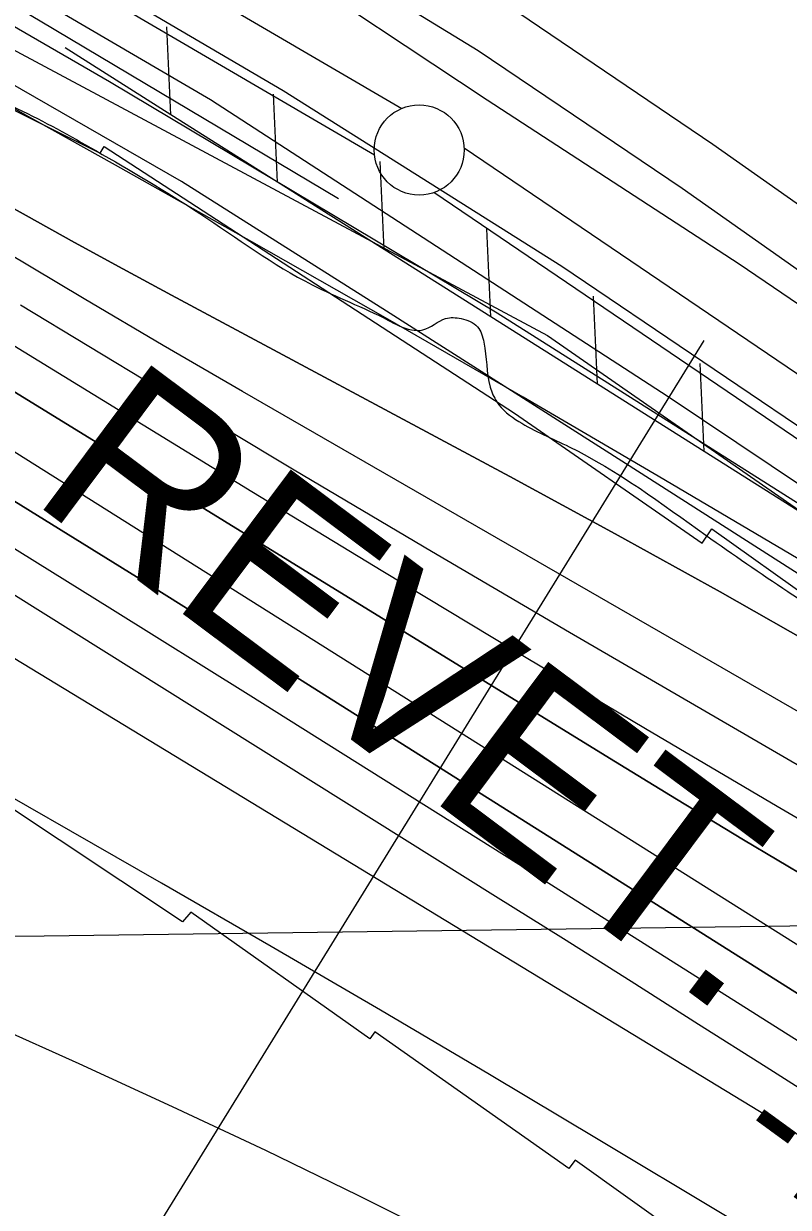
# Model space of a CAD drawing. Extents: x 3734862 to 3772949, y 391520 to 417239.
# Drawn here: x 3757552 to 3757976, y 403001 to 403658 of the extents above; entities that cross this region are included whole.
import ezdxf

# ---------------------------------------------------------------- set-up
doc = ezdxf.new("R2010")
doc.units = 0
for name, color, linetype in [('V-FLOD-BASE', 7, 'Continuous'), ('V-GRID-MAJR', 7, 'Continuous'), ('V-LEVE-TOET', 7, 'Continuous'), ('V-RIVR-EDGE', 7, 'Continuous'), ('V-RIVR-RANG', 7, 'Continuous'), ('V-ROAD-CNTR', 7, 'Continuous'), ('V-RRAP-FSHR', 7, 'Continuous'), ('V-RRAP-RVMT', 7, 'Continuous'), ('V-RRAP-RVMT-IDEN', 7, 'Continuous'), ('V-SITE-VEGE', 7, 'Continuous'), ('V-SURV-LINE', 7, 'Continuous'), ('V-TOPO-DPTH', 7, 'Continuous'), ('V-TOPO-MAJR', 7, 'Continuous'), ('V-TOPO-MINR', 7, 'Continuous'), ('V-TOPO-WATR', 7, 'Continuous')]:
    doc.layers.add(name, color=color, linetype=linetype)

msp = doc.modelspace()

# ---------------------------------------------------------------- linework, layer by layer
at = {"layer": 'V-FLOD-BASE'}
msp.add_lwpolyline([(3755509.55, 404734.01), (3755604.01, 404693.35), (3755734.75, 404640.01), (3755837.26, 404595.65), (3755993.36, 404521.43), (3756101.67, 404469.46), (3756260.16, 404391.43), (3756378.16, 404331.41), (3756548.35, 404246.91), (3756715.96, 404163.13), (3756855.99, 404094.78), (3757035.9, 404000.43), (3757156.37, 403931.97), (3757267.45, 403870.27), (3757410.85, 403787.06), (3757521.98, 403722.53), (3757695.6, 403620.6), (3757850.35, 403523.19), (3758006.8, 403417.32), (3758118.45, 403338.91), (3758244.62, 403255.11)], dxfattribs=at)
at = {"layer": 'V-GRID-MAJR'}
for points in [[(3757600.99, 397094.2), (3757521.7, 403151.11), (3757442.36, 409211.39), (3757363.03, 415271.68), (3757362.98, 415275.05)], [(3738984.82, 402913.16), (3741632.95, 402946.57), (3746929.21, 403013.98), (3752225.46, 403082.16), (3757521.7, 403151.11), (3762817.93, 403220.83), (3768114.15, 403291.31), (3770762.25, 403326.85)]]:
    msp.add_spline(points, degree=3, dxfattribs=at)
at = {"layer": 'V-LEVE-TOET'}
for points in [[(3758269.62, 403303.08), (3758155.26, 403379.07), (3758029.56, 403469.25), (3757948.78, 403524.28), (3757808.93, 403615.22), (3757687.79, 403695.71), (3757551.96, 403778.23), (3757432.09, 403846.41), (3757308.29, 403918.1), (3757157.82, 403999.58), (3756987.74, 404097.65), (3756887.44, 404151.02), (3756762.04, 404212.15), (3756587.88, 404295.22), (3756373.15, 404401.18), (3756201.51, 404486.62), (3756071.95, 404550.75), (3755936.96, 404616.06), (3755740.1, 404702.04), (3755551.42, 404777.9), (3755403.75, 404833.7)], [(3755507.48, 404708.64), (3755641.71, 404655.92), (3755849.66, 404568.09), (3755983.08, 404504.29), (3756148.73, 404422.34), (3756284.79, 404354.99), (3756499, 404249.02), (3756692.97, 404152.7), (3756857.86, 404070.73), (3757082.96, 403946.45), (3757225.16, 403867.39), (3757438.45, 403742.37), (3757655.38, 403615.62), (3757909.3, 403450.74), (3758137.52, 403297.98), (3758277.23, 403201.38)]]:
    msp.add_lwpolyline(points, dxfattribs=at)
at = {"layer": 'V-RIVR-EDGE'}
msp.add_spline([(3755702.08, 404495.32), (3755757.18, 404470.77), (3755793.3, 404451.23), (3755852.47, 404424.41), (3755881.39, 404415.75), (3755906.23, 404404.38), (3755920.22, 404395.76), (3755948.67, 404379.41), (3755958.16, 404378.93), (3755969.01, 404378), (3755990.69, 404368.45), (3756022.75, 404350.29), (3756054.82, 404336.64), (3756079.66, 404323.02), (3756103.59, 404309.39), (3756144.23, 404288.04), (3756167.69, 404268.99), (3756188.91, 404253.57), (3756231.36, 404233.11), (3756271.56, 404217.19), (3756299.11, 404203.1), (3756403.01, 404163.51), (3756460.37, 404140.31), (3756508.69, 404114.87), (3756530.82, 404103.96), (3756588.18, 404078.04), (3756639.21, 404052.15), (3756694.29, 404019.45), (3756726.8, 403998.12), (3756735.82, 403989.06), (3756740.32, 403979.55), (3756740.3, 403973.22), (3756740.74, 403967.79), (3756747.5, 403960.54), (3756759.69, 403953.73), (3756786.34, 403941.46), (3756814.34, 403929.18), (3756864.47, 403904.64), (3756889.32, 403895.98), (3756899.72, 403897.32), (3756908.33, 403901.82), (3756919.18, 403901.34), (3756933.18, 403894.07), (3756945.83, 403892.68), (3756956.23, 403893.11), (3756962.12, 403897.16), (3756970.71, 403896.69), (3756978.39, 403894.41), (3756992.41, 403894.83), (3757002.82, 403897.51), (3757019.1, 403901.54), (3757027.7, 403901.52), (3757034.02, 403901.05), (3757036.27, 403896.53), (3757036.71, 403891.1), (3757038.5, 403883.41), (3757046.62, 403874.34), (3757060.62, 403866.17), (3757076.41, 403853.92), (3757104.39, 403831.25), (3757122.44, 403816.73), (3757145.47, 403804.47), (3757165.34, 403796.73), (3757181.6, 403787.2), (3757194.24, 403777.67), (3757213.65, 403765.41), (3757229.9, 403756.33), (3757251.58, 403745.88), (3757266.49, 403741.32), (3757283.2, 403734.49), (3757308.94, 403720.87), (3757360.42, 403694.06), (3757393.83, 403670.92), (3757429.96, 403657.26), (3757461.59, 403645.43), (3757505.4, 403628.14), (3757548.31, 403610.4), (3757591.66, 403587.23), (3757649.45, 403552.27), (3757711.75, 403512.78), (3757753.76, 403493.23), (3757766.86, 403487.78), (3757773.19, 403487.76), (3757785.86, 403494.06), (3757794.45, 403494.04), (3757803.49, 403489.49), (3757807.08, 403480.89), (3757810.64, 403456.02), (3757814.23, 403447.87), (3757826.42, 403436.99), (3757854.41, 403422.9), (3757930.26, 403373.88), (3757975.85, 403342.57), (3758005.19, 403323.5), (3758062.07, 403286.74), (3758092.31, 403263.6), (3758175.82, 403209.59), (3758234.51, 403169.2), (3758283.7, 403133.81), (3758328.84, 403103.41), (3758399.23, 403041.74), (3758421.79, 403023.15), (3758438.05, 403017.68), (3758463.83, 403017.62), (3758491.43, 403026.14), (3758504.53, 403022.04), (3758513.56, 403014.33), (3758513.99, 403006.19), (3758499.95, 402997.18), (3758498.12, 402989.95), (3758502.16, 402978.18), (3758510.73, 402969.57), (3758522.02, 402962.76), (3758545.05, 402948.69), (3758582.07, 402926.89), (3758650.23, 402878.79), (3758697.61, 402840.7), (3758721.52, 402820.29), (3758740.94, 402809.39), (3758782.02, 402784.87), (3758831.24, 402755.36), (3758902.12, 402711.78), (3758960.36, 402675.46), (3759018.58, 402634.62), (3759069.59, 402599.68), (3759134.59, 402553.4), (3759185.57, 402508.06), (3759223.48, 402478.12), (3759262.29, 402448.18), (3759321.41, 402402.37), (3759371.51, 402366.07), (3759431.54, 402323.42), (3759463.59, 402300.28), (3759488.86, 402281.68), (3759576.89, 402222.68), (3759626.99, 402186.84), (3759672.12, 402153.72), (3759778.21, 402087.44), (3759832.83, 402050.68), (3759873, 402019.38), (3759909.55, 401989.45), (3760050.81, 401883.75), (3760100.02, 401850.16), (3760145.61, 401819.31), (3760185.77, 401788.01), (3760211.95, 401766.69), (3760254.82, 401734.48), (3760285.51, 401709.08), (3760303.12, 401700.45), (3760325.25, 401691.35), (3760352.78, 401671.39), (3760391.14, 401641), (3760430.41, 401611.96), (3760461.55, 401590.18), (3760536.95, 401542.97), (3760582.99, 401510.76), (3760602.85, 401495.79), (3760629.02, 401477.18), (3760672.36, 401449.49), (3760711.19, 401426.79), (3760818.61, 401347.85), (3760872.33, 401310.64), (3760925.58, 401271.62), (3760948.6, 401251.67), (3761039.76, 401181.81), (3761107.02, 401135.52), (3761151.7, 401104.67), (3761172.93, 401093.31), (3761186.03, 401090.57), (3761199.15, 401092.79), (3761219.51, 401099.07), (3761228.11, 401099.5), (3761233.52, 401095.42), (3761236.67, 401087.73), (3761236.64, 401077.78), (3761228.47, 401063.78), (3761223.03, 401057.47), (3761223.01, 401049.33), (3761228.86, 401039.37), (3761242.39, 401026.67), (3761254.14, 401021.67), (3761266.79, 401018.47), (3761292.52, 401001.68), (3761317.34, 400980.37), (3761342.15, 400955.44), (3761463.07, 400853.4), (3761509.99, 400812.14), (3761550.15, 400777.68), (3761585.34, 400746.84), (3761681.47, 400674.26), (3761756.4, 400618.91), (3761817.77, 400572.19), (3761878.26, 400530.44), (3761996.49, 400436.55), (3762057.42, 400389.83), (3762104.8, 400352.63), (3762156.25, 400313.17), (3762204.54, 400277.33), (3762245.17, 400247.84), (3762291.65, 400210.19), (3762325.94, 400182.07), (3762356.18, 400159.84), (3762404.02, 400123.55), (3762432.9, 400101.32), (3762455.49, 400091.32), (3762473.53, 400075.9), (3762512.34, 400044.16), (3762551.6, 400012.41), (3762593.58, 399983.82), (3762620.21, 399963.4), (3762661.74, 399937.08), (3762686.57, 399919.83), (3762793.08, 399841.35), (3762834.61, 399812.76), (3762873.44, 399790.05), (3762923.1, 399758.28), (3762956.96, 399737.4), (3762984.05, 399721.5), (3763024.22, 399693.37), (3763075.23, 399657.52), (3763115.86, 399633.91), (3763172.75, 399601.21), (3763228.74, 399568.52), (3763285.17, 399533.57), (3763344.31, 399494.08), (3763398.47, 399455.06), (3763444.06, 399421.04), (3763484.68, 399391.09), (3763603.38, 399303.08), (3763654.82, 399261.81), (3763661.14, 399259.53), (3763667.01, 399254.54), (3763671.96, 399245.04), (3763696.33, 399224.18), (3763722.94, 399200.15), (3763745.5, 399180.2), (3763818.14, 399117.17), (3763841.61, 399099.47), (3763852.45, 399092.21), (3763858.76, 399084.06), (3763874.99, 399067.29), (3763898, 399045.98), (3763924.62, 399023.76), (3763949, 399007.87), (3763970.2, 398987.47), (3764004.03, 398952.57), (3764028.38, 398926.74), (3764056.8, 398899.54), (3764092.88, 398862.37), (3764130.77, 398826.11), (3764147.01, 398811.6), (3764152.86, 398799.83), (3764162.32, 398783.53), (3764173.58, 398768.58), (3764186.67, 398757.24), (3764206.08, 398746.34), (3764226.87, 398742.22), (3764246.29, 398733.58), (3764269.32, 398717.7), (3764284.2, 398703.19), (3764301.81, 398691.84), (3764323.02, 398678.23), (3764345.14, 398660.99), (3764412.35, 398596.62), (3764457.02, 398559.88), (3764502.6, 398522.69), (3764538.26, 398497.74), (3764566.26, 398486.36), (3764583.89, 398484.51), (3764604.25, 398486.27), (3764616.45, 398486.24), (3764626.39, 398481.69), (3764630.89, 398474.45), (3764636.29, 398461.32), (3764634.9, 398450.02), (3764631.72, 398441.44), (3764633.06, 398434.65), (3764636.21, 398430.12), (3764643.89, 398425.58), (3764661.06, 398421.47), (3764685.44, 398409.2), (3764715.22, 398382), (3764745.45, 398356.15), (3764793.31, 398328), (3764844.31, 398292.6), (3764885.83, 398258.14), (3764918.78, 398234.54), (3764992.82, 398187.79), (3765058.27, 398144.22), (3765088.07, 398128.32), (3765140.91, 398100.15), (3765168.89, 398079.74), (3765193.71, 398061.59), (3765246.12, 398042.02), (3765282.23, 398018.42), (3765309.74, 397989.41), (3765339.95, 397955.42), (3765361.15, 397933.67), (3765382.35, 397911.91), (3765434.69, 397867.92), (3765477.57, 397838.43), (3765508.73, 397823.88), (3765545.3, 397801.18), (3765575.54, 397778.05), (3765617.52, 397749.91), (3765653.64, 397726.31), (3765681.63, 397709.96), (3765727.23, 397684.53), (3765761.99, 397660.02), (3765771.94, 397659.55), (3765788.21, 397659.96), (3765793.64, 397658.14), (3765793.63, 397653.62), (3765785.47, 397648.66), (3765785.47, 397645.5), (3765790.86, 397632.82), (3765800.33, 397623.76), (3765814.78, 397612.87), (3765831.94, 397605.59), (3765847.31, 397603.29), (3765858.15, 397598.75), (3765865.82, 397593.3), (3765888.84, 397576.97), (3765908.7, 397561.54), (3765918.16, 397548.41), (3765919.5, 397542.07), (3765921.3, 397536.19), (3765926.71, 397533.46), (3765933.05, 397534.35), (3765940.73, 397533.43), (3765944.79, 397530.25), (3765956.97, 397519.37), (3765987.67, 397499.85), (3766024.67, 397468.11), (3766059.41, 397438.18), (3766085.13, 397413.25), (3766102.73, 397400.09), (3766131.61, 397377.42), (3766172.69, 397350.18), (3766210.59, 397318.89), (3766264.32, 397285.3), (3766306.76, 397260.78), (3766362.73, 397220.85), (3766381.12, 397208.5)], degree=3, dxfattribs=at)
at = {"layer": 'V-RIVR-RANG'}
msp.add_line((3757929.2, 403481.81), (3757593.07, 402937.19), dxfattribs=at)
at = {"layer": 'V-ROAD-CNTR'}
msp.add_lwpolyline([(3757693.5, 403745.32), (3757820.15, 403667.91), (3757934.22, 403590.82), (3758158.62, 403432.89), (3758253.65, 403372.64), (3758237.59, 403347.3), (3758141.95, 403407.94), (3757917.18, 403566.12), (3757803.92, 403642.67), (3757584.37, 403776.87), (3757366.85, 403901.97), (3757139.73, 404028.74), (3757103.09, 404048.3), (3756890.61, 404161.77), (3756667.09, 404277.77), (3756411.04, 404402.01), (3756182.16, 404518.79), (3755948.64, 404629.63), (3755769.47, 404706.31), (3755642.01, 404758.61), (3755591.59, 404778.95), (3755541.17, 404799.53)], dxfattribs=at)
at = {"layer": 'V-RRAP-FSHR'}
for p, q in [((3757633.41, 403607.07), (3757631.08, 403655.84)), ((3757692.6, 403569.7), (3757690.27, 403618.48)), ((3757751.8, 403532.34), (3757749.46, 403581.11)), ((3757810.99, 403494.97), (3757808.66, 403543.75)), ((3757870.18, 403457.61), (3757867.85, 403506.39)), ((3757929.38, 403420.25), (3757927.04, 403469.02))]:
    msp.add_line(p, q, dxfattribs=at)
for points in [[(3754460.93, 405046.66), (3755005.7, 404860.94), (3755712.42, 404532.38), (3756610.55, 404118.1), (3756963.91, 403918.1), (3757348.8, 403748.53), (3757842.44, 403484.61), (3758500.9, 403026.83), (3759143.8, 402584.15), (3759834.39, 402066.74), (3760444.46, 401629.94), (3760667.45, 401482.98), (3761054.53, 401205.39), (3761588.84, 400792.89), (3762211.73, 400314.43), (3762948.82, 399790.65), (3763371.87, 399516.16), (3763828.66, 399148.5)], [(3757633.41, 403607.07), (3757574.64, 403644.17)], [(3757692.6, 403569.7), (3757633.41, 403607.07)], [(3757751.8, 403532.34), (3757692.6, 403569.7)], [(3757810.99, 403494.97), (3757751.8, 403532.34)], [(3757870.18, 403457.61), (3757810.99, 403494.98)], [(3757929.38, 403420.25), (3757870.18, 403457.61)], [(3757988.57, 403382.88), (3757929.37, 403420.25)]]:
    msp.add_lwpolyline(points, dxfattribs=at)
at = {"layer": 'V-RRAP-RVMT'}
for p, q in [((3757490.57, 403637.64), (3757594.18, 403585.74)), ((3757594.18, 403585.74), (3757596.4, 403589.56)), ((3757596.4, 403589.56), (3757824.06, 403441.51)), ((3757824.06, 403441.51), (3757928.26, 403369.44)), ((3757928.26, 403369.44), (3757933.57, 403377.44)), ((3757933.57, 403377.44), (3758141.92, 403228.75)), ((3757639.89, 403159.28), (3757531.48, 403231.32)), ((3757644.45, 403164.74), (3757639.89, 403159.28)), ((3757743.78, 403094.35), (3757644.45, 403164.74)), ((3757746.52, 403098.25), (3757743.78, 403094.35)), ((3757854.21, 403022.51), (3757746.52, 403098.25)), ((3757857.66, 403027.17), (3757854.21, 403022.51)), ((3757961.12, 402953.41), (3757857.66, 403027.17))]:
    msp.add_line(p, q, dxfattribs=at)
at = {"layer": 'V-SITE-VEGE'}
for points in [[(3755688.24, 404616.1), (3755961.82, 404491.2), (3756270.06, 404346.71), (3756525.1, 404213.67), (3756770.57, 404092.13), (3756937.43, 404005.72), (3757127.96, 403904.17), (3757378.65, 403753.9), (3757501.59, 403682.22), (3757599.31, 403625.65), (3757814.51, 403497.3), (3758044.06, 403352.08), (3758243.34, 403205.71), (3758280.56, 403180.54), (3758319.17, 403156.74)], [(3758355.31, 403110.95), (3758247.74, 403176.04), (3758136.11, 403249.11), (3758026.6, 403323.53), (3757885.7, 403413.61), (3757753.03, 403498.11), (3757639.26, 403570.06), (3757528.04, 403633.92)]]:
    msp.add_lwpolyline(points, dxfattribs=at)
at = {"layer": 'V-SURV-LINE'}
for points in [[(3757011.28, 404048.6), (3757761.48, 403610.61)], [(3757746.35, 403584.7), (3756996.16, 404022.7)], [(3757796.11, 403588.79), (3758284.49, 403257.65)], [(3758267.66, 403232.82), (3757779.28, 403563.96)]]:
    msp.add_lwpolyline(points, dxfattribs=at)
msp.add_circle((3757771.17, 403587.58), 25, dxfattribs=at)
at = {"layer": 'V-TOPO-DPTH'}
for points in [[(3757526.21, 403566.11), (3757552.98, 403551.15), (3757579.8, 403536.29), (3757606.73, 403521.61), (3757633.71, 403507.04), (3757821.4, 403406.47), (3757879.9, 403374.67), (3757938.15, 403342.42), (3757996.02, 403309.47), (3758053.62, 403276.07), (3758132.94, 403229.45), (3758150.63, 403218.91), (3758168.23, 403208.22), (3758185.71, 403197.33), (3758203.1, 403186.29), (3758321.88, 403109.89)], [(3757380.39, 403555.5), (3757876.75, 403250.16), (3757913.89, 403227.46), (3757951.11, 403204.92), (3757988.47, 403182.59), (3758025.91, 403160.41), (3758077.81, 403129.87), (3758089.37, 403123.06), (3758100.91, 403116.23), (3758112.44, 403109.37), (3758123.96, 403102.5), (3758263.43, 403019.1), (3758344.24, 402969.83)], [(3757380.39, 403555.5), (3757876.75, 403250.16), (3757913.89, 403227.46), (3757951.11, 403204.92), (3757988.47, 403182.59), (3758025.91, 403160.41), (3758077.81, 403129.87), (3758089.37, 403123.06), (3758100.91, 403116.23), (3758112.44, 403109.37), (3758123.96, 403102.5), (3758263.43, 403019.1), (3758344.24, 402969.83)], [(3758445.9, 402956.67), (3758278.12, 403066.59), (3758253.97, 403082.28), (3758229.74, 403097.83), (3758205.38, 403113.18), (3758180.94, 403128.4), (3758156.37, 403143.42), (3758131.73, 403158.32), (3758106.98, 403173.02), (3758082.14, 403187.59), (3757854.58, 403319.9), (3757778.06, 403364.73), (3757701.75, 403409.88), (3757625.73, 403455.54), (3757549.9, 403501.53)], [(3758445.9, 402956.67), (3758278.12, 403066.59), (3758253.97, 403082.28), (3758229.74, 403097.83), (3758205.38, 403113.18), (3758180.94, 403128.4), (3758156.37, 403143.42), (3758131.73, 403158.32), (3758106.98, 403173.02), (3758082.14, 403187.59), (3757854.58, 403319.9), (3757778.06, 403364.73), (3757701.75, 403409.88), (3757625.73, 403455.54), (3757549.9, 403501.53)], [(3758316.38, 402937.8), (3758286.35, 402955.87), (3758256.37, 402974.05), (3758226.49, 402992.38), (3758196.68, 403010.82), (3758166.76, 403029.42), (3758151.96, 403038.65), (3758137.18, 403047.91), (3758122.43, 403057.21), (3758107.7, 403066.55), (3758092.97, 403075.89), (3758078.24, 403085.22), (3758063.49, 403094.54), (3758048.74, 403103.83), (3757537.64, 403425.38)], [(3758316.38, 402937.8), (3758286.35, 402955.87), (3758256.37, 402974.05), (3758226.49, 402992.38), (3758196.68, 403010.82), (3758166.76, 403029.42), (3758151.96, 403038.65), (3758137.18, 403047.91), (3758122.43, 403057.21), (3758107.7, 403066.55), (3758092.97, 403075.89), (3758078.24, 403085.22), (3758063.49, 403094.54), (3758048.74, 403103.83), (3757537.64, 403425.38)], [(3757546.31, 403392.96), (3757614.28, 403350.66), (3757682.12, 403308.17), (3757749.88, 403265.54), (3758009.33, 403101.79), (3758037.03, 403084.28), (3758064.72, 403066.74), (3758092.38, 403049.16), (3758120.03, 403031.56), (3758152.97, 403010.56), (3758197.08, 402982.44), (3758241.2, 402954.33), (3758285.32, 402926.23), (3758329.45, 402898.14)], [(3757546.31, 403392.96), (3757614.28, 403350.66), (3757682.12, 403308.17), (3757749.88, 403265.54), (3758009.33, 403101.79), (3758037.03, 403084.28), (3758064.72, 403066.74), (3758092.38, 403049.16), (3758120.03, 403031.56), (3758152.97, 403010.56), (3758197.08, 402982.44), (3758241.2, 402954.33), (3758285.32, 402926.23), (3758329.45, 402898.14)]]:
    msp.add_lwpolyline(points, dxfattribs=at)
at = {"layer": 'V-TOPO-MAJR'}
msp.add_lwpolyline([(3758345.85, 402859.78), (3758272.36, 402907.14), (3758198.78, 402954.39), (3758087.85, 403025.45), (3758069.68, 403037.07), (3758051.5, 403048.67), (3758033.3, 403060.24), (3758015.09, 403071.8), (3757901.58, 403143.69), (3757826.55, 403191.08), (3757751.45, 403238.35), (3757676.22, 403285.44), (3757600.92, 403332.4), (3757358.83, 403482.96)], dxfattribs=at)
at = {"layer": 'V-TOPO-MINR'}
for points in [[(3757726.48, 403560.55), (3757560.78, 403659.13), (3757547.73, 403666.85), (3757534.67, 403674.54), (3757521.57, 403682.18), (3757508.46, 403689.78), (3757495.32, 403697.35), (3757482.18, 403704.9), (3757469.02, 403712.42), (3757455.85, 403719.93), (3757031.67, 403961.33)], [(3758338, 403140.54), (3758308.64, 403160.4), (3758279.09, 403179.98), (3758249.42, 403199.37), (3758219.53, 403218.43), (3758189.5, 403237.25), (3758159.23, 403255.69), (3758128.81, 403273.89), (3757903.8, 403406.57), (3757828.89, 403450.36), (3757753.76, 403493.79), (3757678.31, 403536.64), (3757602.64, 403579.12), (3757504.91, 403633.51)], [(3758331.68, 403004.81), (3758278.24, 403038.54), (3758224.48, 403071.79), (3758162, 403109.88), (3758139.23, 403123.67), (3758116.41, 403137.38), (3758093.51, 403150.97), (3758070.57, 403164.47), (3757969.87, 403223.37), (3757896.68, 403266.48), (3757823.67, 403309.9), (3757750.92, 403353.76), (3757678.36, 403397.93), (3757411.63, 403561.44)], [(3758344.24, 402969.83), (3758263.43, 403019.1), (3758123.96, 403102.5), (3758112.44, 403109.37), (3758100.91, 403116.23), (3758089.37, 403123.06), (3758077.81, 403129.87), (3758025.91, 403160.41), (3757988.47, 403182.59), (3757951.11, 403204.92), (3757913.89, 403227.46), (3757876.75, 403250.16), (3757380.39, 403555.5)], [(3758516.52, 402944.48), (3758153.68, 403177.11), (3758150.86, 403178.9), (3758148.04, 403180.66), (3758145.19, 403182.4), (3758142.33, 403184.11), (3758128.98, 403192.04), (3758119.42, 403197.67), (3758109.83, 403203.25), (3758100.19, 403208.75), (3758090.52, 403214.2), (3758071.55, 403224.79), (3758052.39, 403235.54), (3758033.26, 403246.34), (3758014.18, 403257.21), (3757995.12, 403268.14), (3757673.2, 403453.52), (3757629.15, 403479.1), (3757585.24, 403504.91), (3757541.52, 403531.05)], [(3758445.9, 402956.67), (3758278.12, 403066.59), (3758253.97, 403082.28), (3758229.74, 403097.83), (3758205.38, 403113.18), (3758180.94, 403128.4), (3758156.37, 403143.42), (3758131.73, 403158.32), (3758106.98, 403173.02), (3758082.14, 403187.59), (3757854.58, 403319.9), (3757778.06, 403364.73), (3757701.75, 403409.88), (3757625.73, 403455.54), (3757549.9, 403501.53)], [(3758376.46, 402813.32), (3758301.27, 402861.93), (3758056.49, 403019.55), (3758047.55, 403025.3), (3758038.6, 403031.04), (3758029.64, 403036.76), (3758020.67, 403042.47), (3757963.72, 403078.68), (3757926.25, 403102.45), (3757888.74, 403126.17), (3757851.18, 403149.81), (3757813.59, 403173.39), (3757328.1, 403477.24)], [(3758316.38, 402937.8), (3758286.35, 402955.87), (3758256.37, 402974.05), (3758226.49, 402992.38), (3758196.68, 403010.82), (3758166.76, 403029.42), (3758151.96, 403038.65), (3758137.18, 403047.91), (3758122.43, 403057.21), (3758107.7, 403066.55), (3758092.97, 403075.89), (3758078.24, 403085.22), (3758063.49, 403094.54), (3758048.74, 403103.83), (3757537.64, 403425.38)], [(3758312.81, 402778.49), (3758248.11, 402815.45), (3758183.65, 402852.84), (3758119.35, 402890.5), (3758041.96, 402936.16), (3758016.49, 402951.22), (3757991.05, 402966.33), (3757965.64, 402981.49), (3757940.25, 402996.69), (3757870.5, 403038.56), (3757810.15, 403074.54), (3757749.65, 403110.27), (3757688.94, 403145.64), (3757628.08, 403180.76), (3757254.45, 403394.89)], [(3758329.45, 402898.14), (3758285.32, 402926.23), (3758241.2, 402954.33), (3758197.08, 402982.44), (3758152.97, 403010.56), (3758120.03, 403031.56), (3758092.38, 403049.16), (3758064.72, 403066.74), (3758037.03, 403084.28), (3758009.33, 403101.79), (3757749.88, 403265.54), (3757682.12, 403308.17), (3757614.28, 403350.66), (3757546.31, 403392.96)], [(3758467.89, 402727.79), (3758026.06, 403013.9), (3757475.38, 403348.56)], [(3758316.13, 402696.58), (3758277.38, 402718.91), (3758238.58, 402741.14), (3758199.7, 402763.24), (3758160.77, 402785.26), (3758151.12, 402790.69), (3758116.9, 402809.78), (3758082.58, 402828.68), (3758048.11, 402847.3), (3758013.54, 402865.73), (3757998.73, 402873.55), (3757971.45, 402887.87), (3757944.13, 402902.12), (3757916.75, 402916.26), (3757889.34, 402930.32), (3757788.26, 402981.88), (3757737.24, 403007.43), (3757685.98, 403032.48), (3757634.35, 403056.75), (3757582.47, 403080.52), (3757536.16, 403101.32)]]:
    msp.add_lwpolyline(points, dxfattribs=at)
at = {"layer": 'V-TOPO-WATR'}
msp.add_lwpolyline([(3758321.88, 403109.89), (3758203.1, 403186.29), (3758185.71, 403197.33), (3758168.23, 403208.22), (3758150.63, 403218.91), (3758132.94, 403229.45), (3758053.62, 403276.07), (3757996.02, 403309.47), (3757938.15, 403342.42), (3757879.9, 403374.67), (3757821.4, 403406.47), (3757633.71, 403507.04), (3757606.73, 403521.61), (3757579.8, 403536.29), (3757552.98, 403551.15), (3757526.21, 403566.11)], dxfattribs=at)

# ---------------------------------------------------------------- texts
at = {"layer": 'V-RIVR-RANG'}
msp.add_text('-70', height=67, rotation=323.95858, dxfattribs=at).set_placement((3757941.94, 403033.68))
at = {"layer": 'V-RRAP-RVMT-IDEN'}
msp.add_text('REVET.', height=100, rotation=323.24527, dxfattribs=at).set_placement((3757553.87, 403394.5))

doc.saveas('drawing.dxf')
